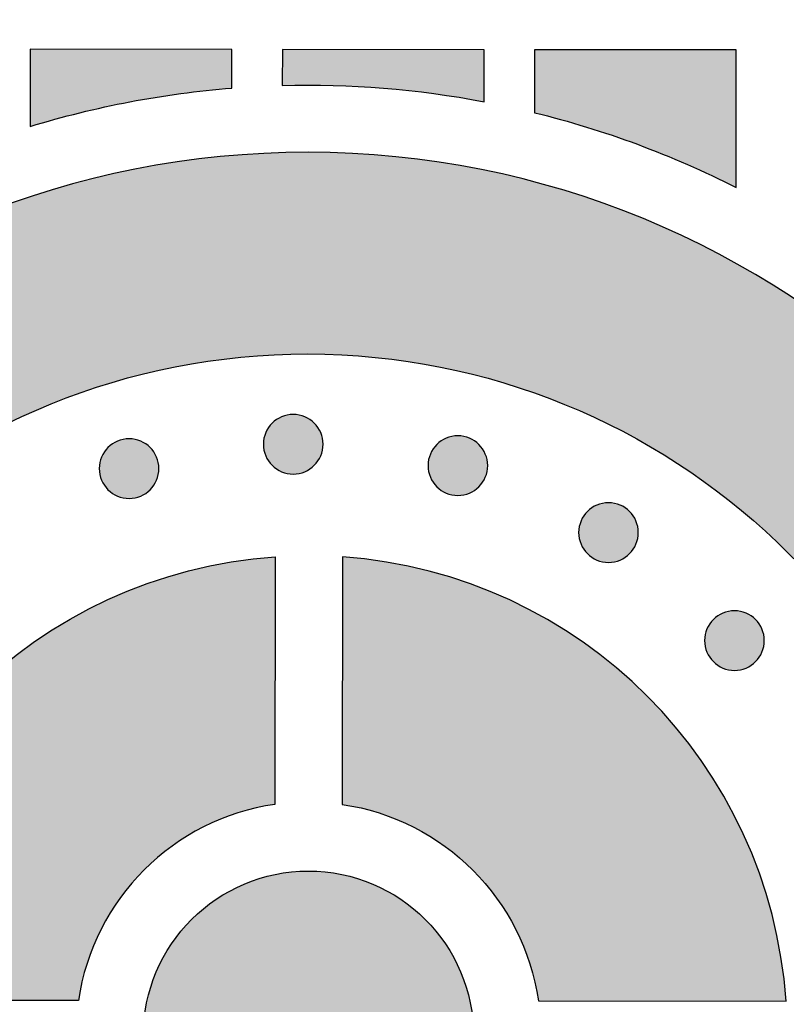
# Model space of a CAD drawing. Header units: millimetres. Extents: x -3873 to -97, y 912 to 4165.
# Tile 242 of 656: x -3028 to -2982, y 1459 to 1518. Entities that reach past the tile are written whole.
import ezdxf

# ---------------------------------------------------------------- set-up
doc = ezdxf.new("R2010")
doc.units = ezdxf.units.MM
doc.layers.add('pattern', color=7, linetype='Continuous', true_color=0x000000)

msp = doc.modelspace()

# ---------------------------------------------------------------- hatches: boundary and pattern name
at = {"layer": 'pattern'}
for points in [[(-3027.142, 1511.546), (-3025.674, 1511.972), (-3024.194, 1512.359), (-3022.703, 1512.706), (-3021.202, 1513.012), (-3019.694, 1513.278), (-3018.18, 1513.502), (-3016.661, 1513.686), (-3015.139, 1513.828), (-3015.137, 1516.127), (-3027.137, 1516.138)], [(-3012.139, 1513.987), (-3010.634, 1514.006), (-3009.126, 1513.986), (-3007.619, 1513.925), (-3006.114, 1513.824), (-3004.612, 1513.682), (-3003.114, 1513.501), (-3001.623, 1513.28), (-3000.14, 1513.019), (-3000.137, 1516.112), (-3012.137, 1516.124)], [(-2985.145, 1507.919), (-2985.137, 1516.098), (-2997.137, 1516.109), (-2997.141, 1512.366), (-2995.592, 1511.961), (-2994.054, 1511.512), (-2992.528, 1511.02), (-2991.017, 1510.483), (-2989.521, 1509.904), (-2988.042, 1509.283), (-2986.583, 1508.621)], [(-3051.083, 1459.563), (-3051.029, 1460.437), (-3050.956, 1461.317), (-3050.863, 1462.203), (-3050.749, 1463.093), (-3050.615, 1463.988), (-3050.459, 1464.886), (-3050.282, 1465.787), (-3050.082, 1466.691), (-3049.861, 1467.595), (-3049.617, 1468.5), (-3049.351, 1469.405), (-3049.062, 1470.31), (-3048.75, 1471.212), (-3048.414, 1472.112), (-3048.056, 1473.008), (-3047.674, 1473.9), (-3047.269, 1474.787), (-3046.84, 1475.668), (-3046.389, 1476.541), (-3045.915, 1477.407), (-3045.417, 1478.265), (-3044.897, 1479.112), (-3044.355, 1479.949), (-3043.791, 1480.775), (-3043.205, 1481.589), (-3042.597, 1482.39), (-3041.969, 1483.176), (-3041.32, 1483.948), (-3040.652, 1484.705), (-3039.964, 1485.445), (-3039.258, 1486.169), (-3038.533, 1486.874), (-3037.791, 1487.562), (-3037.032, 1488.23), (-3036.258, 1488.879), (-3035.468, 1489.508), (-3034.663, 1490.116), (-3033.846, 1490.703), (-3033.015, 1491.269), (-3032.172, 1491.812), (-3031.318, 1492.333), (-3030.455, 1492.832), (-3029.581, 1493.308), (-3028.7, 1493.76), (-3027.81, 1494.19), (-3026.915, 1494.596), (-3026.013, 1494.978), (-3025.107, 1495.338), (-3024.196, 1495.673), (-3023.283, 1495.985), (-3022.367, 1496.274), (-3021.45, 1496.54), (-3020.532, 1496.782), (-3019.614, 1497.002), (-3018.698, 1497.199), (-3017.783, 1497.373), (-3016.871, 1497.526), (-3015.962, 1497.656), (-3015.057, 1497.766), (-3014.156, 1497.854), (-3013.261, 1497.922), (-3012.372, 1497.97), (-3011.489, 1497.997), (-3010.613, 1498.006), (-3009.738, 1497.996), (-3008.855, 1497.966), (-3007.966, 1497.917), (-3007.071, 1497.847), (-3006.17, 1497.757), (-3005.265, 1497.646), (-3004.357, 1497.514), (-3003.445, 1497.359), (-3002.53, 1497.183), (-3001.614, 1496.984), (-3000.697, 1496.763), (-2999.78, 1496.519), (-2998.863, 1496.252), (-2997.948, 1495.961), (-2997.035, 1495.647), (-2996.125, 1495.31), (-2995.219, 1494.949), (-2994.319, 1494.565), (-2993.424, 1494.157), (-2992.535, 1493.726), (-2991.654, 1493.272), (-2990.782, 1492.794), (-2989.919, 1492.294), (-2989.066, 1491.771), (-2988.225, 1491.226), (-2987.395, 1490.659), (-2986.578, 1490.07), (-2985.775, 1489.461), (-2984.987, 1488.83), (-2984.213, 1488.18), (-2983.456, 1487.51), (-2982.715, 1486.821), (-2981.992, 1486.114), (-2981.287, 1485.389), (-2980.6, 1484.648), (-2979.933, 1483.89), (-2979.286, 1483.117), (-2978.659, 1482.329), (-2978.053, 1481.527), (-2977.469, 1480.712), (-2976.906, 1479.885), (-2976.366, 1479.047), (-2975.847, 1478.198), (-2975.352, 1477.34), (-2974.879, 1476.473), (-2974.429, 1475.599), (-2974.002, 1474.717), (-2973.599, 1473.829), (-2973.219, 1472.937), (-2972.862, 1472.04), (-2972.528, 1471.139), (-2972.218, 1470.236), (-2971.93, 1469.332), (-2971.666, 1468.426), (-2971.424, 1467.52), (-2971.204, 1466.615), (-2971.007, 1465.712), (-2970.831, 1464.81), (-2970.677, 1463.912), (-2970.544, 1463.017), (-2970.432, 1462.126), (-2970.341, 1461.24), (-2970.269, 1460.36), (-2970.217, 1459.486), (-2958.206, 1459.474), (-2958.261, 1460.615), (-2958.342, 1461.764), (-2958.448, 1462.921), (-2958.582, 1464.085), (-2958.742, 1465.254), (-2958.931, 1466.429), (-2959.148, 1467.608), (-2959.393, 1468.79), (-2959.668, 1469.974), (-2959.972, 1471.159), (-2960.306, 1472.345), (-2960.67, 1473.53), (-2961.064, 1474.713), (-2961.489, 1475.893), (-2961.945, 1477.068), (-2962.431, 1478.239), (-2962.948, 1479.403), (-2963.495, 1480.559), (-2964.073, 1481.707), (-2964.682, 1482.844), (-2965.321, 1483.971), (-2965.989, 1485.085), (-2966.687, 1486.186), (-2967.415, 1487.272), (-2968.171, 1488.342), (-2968.956, 1489.395), (-2969.768, 1490.431), (-2970.607, 1491.447), (-2971.472, 1492.443), (-2972.364, 1493.418), (-2973.28, 1494.371), (-2974.22, 1495.3), (-2975.183, 1496.206), (-2976.168, 1497.087), (-2977.174, 1497.942), (-2978.201, 1498.771), (-2979.247, 1499.573), (-2980.311, 1500.347), (-2981.392, 1501.093), (-2982.489, 1501.81), (-2983.601, 1502.497), (-2984.726, 1503.155), (-2985.864, 1503.783), (-2987.013, 1504.381), (-2988.172, 1504.948), (-2989.339, 1505.484), (-2990.515, 1505.989), (-2991.697, 1506.464), (-2992.884, 1506.907), (-2994.075, 1507.32), (-2995.27, 1507.701), (-2996.466, 1508.053), (-2997.664, 1508.374), (-2998.861, 1508.664), (-3000.056, 1508.925), (-3001.25, 1509.157), (-3002.44, 1509.36), (-3003.625, 1509.534), (-3004.806, 1509.68), (-3005.981, 1509.798), (-3007.148, 1509.889), (-3008.308, 1509.954), (-3009.46, 1509.993), (-3010.602, 1510.006), (-3011.744, 1509.995), (-3012.896, 1509.958), (-3014.056, 1509.896), (-3015.224, 1509.807), (-3016.398, 1509.691), (-3017.579, 1509.547), (-3018.765, 1509.375), (-3019.956, 1509.175), (-3021.15, 1508.946), (-3022.346, 1508.687), (-3023.543, 1508.398), (-3024.741, 1508.08), (-3025.938, 1507.731), (-3027.133, 1507.351), (-3028.326, 1506.941), (-3029.514, 1506.5), (-3030.697, 1506.027), (-3031.873, 1505.524), (-3033.042, 1504.99), (-3034.202, 1504.426), (-3035.352, 1503.83), (-3036.491, 1503.205), (-3037.617, 1502.549), (-3038.73, 1501.863), (-3039.829, 1501.149), (-3040.911, 1500.405), (-3041.976, 1499.633), (-3043.024, 1498.833), (-3044.052, 1498.006), (-3045.06, 1497.153), (-3046.047, 1496.274), (-3047.012, 1495.37), (-3047.954, 1494.442), (-3048.872, 1493.491), (-3049.765, 1492.518), (-3050.632, 1491.523), (-3051.473, 1490.509), (-3052.287, 1489.475), (-3053.074, 1488.423), (-3053.832, 1487.354), (-3054.562, 1486.269), (-3055.262, 1485.17), (-3055.933, 1484.057), (-3056.574, 1482.932), (-3057.184, 1481.795), (-3057.765, 1480.649), (-3058.314, 1479.494), (-3058.833, 1478.331), (-3059.322, 1477.161), (-3059.779, 1475.986), (-3060.207, 1474.807), (-3060.603, 1473.625), (-3060.969, 1472.441), (-3061.306, 1471.256), (-3061.612, 1470.071), (-3061.889, 1468.887), (-3062.137, 1467.706), (-3062.356, 1466.528), (-3062.547, 1465.353), (-3062.71, 1464.184), (-3062.845, 1463.021), (-3062.954, 1461.864), (-3063.037, 1460.715), (-3063.094, 1459.574)], [(-3012.743, 1493.893), (-3012.715, 1493.92), (-3012.686, 1493.947), (-3012.656, 1493.974), (-3012.625, 1494), (-3012.594, 1494.026), (-3012.561, 1494.051), (-3012.528, 1494.076), (-3012.494, 1494.1), (-3012.459, 1494.123), (-3012.423, 1494.146), (-3012.387, 1494.168), (-3012.349, 1494.189), (-3012.311, 1494.21), (-3012.273, 1494.229), (-3012.233, 1494.248), (-3012.193, 1494.266), (-3012.152, 1494.283), (-3012.111, 1494.299), (-3012.069, 1494.314), (-3012.027, 1494.328), (-3011.984, 1494.341), (-3011.94, 1494.353), (-3011.896, 1494.364), (-3011.852, 1494.374), (-3011.807, 1494.383), (-3011.762, 1494.39), (-3011.717, 1494.397), (-3011.672, 1494.402), (-3011.626, 1494.406), (-3011.58, 1494.409), (-3011.534, 1494.411), (-3011.488, 1494.411), (-3011.442, 1494.411), (-3011.396, 1494.409), (-3011.351, 1494.406), (-3011.305, 1494.402), (-3011.26, 1494.396), (-3011.214, 1494.39), (-3011.169, 1494.382), (-3011.125, 1494.373), (-3011.08, 1494.363), (-3011.037, 1494.352), (-3010.993, 1494.34), (-3010.95, 1494.327), (-3010.908, 1494.313), (-3010.866, 1494.298), (-3010.824, 1494.282), (-3010.784, 1494.265), (-3010.744, 1494.247), (-3010.704, 1494.228), (-3010.666, 1494.208), (-3010.628, 1494.188), (-3010.59, 1494.166), (-3010.554, 1494.144), (-3010.518, 1494.121), (-3010.483, 1494.098), (-3010.449, 1494.074), (-3010.416, 1494.049), (-3010.383, 1494.024), (-3010.352, 1493.998), (-3010.321, 1493.972), (-3010.291, 1493.945), (-3010.262, 1493.918), (-3010.234, 1493.89), (-3010.207, 1493.862), (-3010.18, 1493.833), (-3010.153, 1493.803), (-3010.127, 1493.773), (-3010.101, 1493.741), (-3010.076, 1493.708), (-3010.051, 1493.675), (-3010.027, 1493.641), (-3010.004, 1493.606), (-3009.981, 1493.57), (-3009.959, 1493.534), (-3009.938, 1493.497), (-3009.917, 1493.458), (-3009.898, 1493.42), (-3009.879, 1493.38), (-3009.861, 1493.34), (-3009.844, 1493.299), (-3009.828, 1493.258), (-3009.813, 1493.216), (-3009.799, 1493.174), (-3009.786, 1493.131), (-3009.774, 1493.087), (-3009.763, 1493.043), (-3009.753, 1492.999), (-3009.744, 1492.954), (-3009.737, 1492.909), (-3009.73, 1492.864), (-3009.725, 1492.819), (-3009.721, 1492.773), (-3009.718, 1492.727), (-3009.716, 1492.681), (-3009.716, 1492.635), (-3009.716, 1492.589), (-3009.718, 1492.544), (-3009.721, 1492.498), (-3009.725, 1492.452), (-3009.731, 1492.407), (-3009.737, 1492.361), (-3009.745, 1492.316), (-3009.754, 1492.272), (-3009.764, 1492.227), (-3009.775, 1492.184), (-3009.787, 1492.14), (-3009.8, 1492.097), (-3009.814, 1492.055), (-3009.829, 1492.013), (-3009.845, 1491.971), (-3009.862, 1491.931), (-3009.88, 1491.891), (-3009.899, 1491.851), (-3009.919, 1491.813), (-3009.939, 1491.775), (-3009.961, 1491.737), (-3009.983, 1491.701), (-3010.006, 1491.665), (-3010.029, 1491.63), (-3010.053, 1491.596), (-3010.078, 1491.563), (-3010.103, 1491.53), (-3010.129, 1491.499), (-3010.155, 1491.468), (-3010.182, 1491.438), (-3010.209, 1491.409), (-3010.237, 1491.381), (-3010.265, 1491.354), (-3010.294, 1491.327), (-3010.324, 1491.3), (-3010.354, 1491.274), (-3010.386, 1491.248), (-3010.419, 1491.223), (-3010.452, 1491.198), (-3010.486, 1491.174), (-3010.521, 1491.151), (-3010.557, 1491.128), (-3010.593, 1491.106), (-3010.63, 1491.085), (-3010.669, 1491.064), (-3010.707, 1491.045), (-3010.747, 1491.026), (-3010.787, 1491.008), (-3010.828, 1490.991), (-3010.869, 1490.975), (-3010.911, 1490.96), (-3010.953, 1490.946), (-3010.996, 1490.933), (-3011.04, 1490.921), (-3011.084, 1490.91), (-3011.128, 1490.9), (-3011.173, 1490.891), (-3011.218, 1490.884), (-3011.263, 1490.877), (-3011.308, 1490.872), (-3011.354, 1490.868), (-3011.4, 1490.865), (-3011.446, 1490.863), (-3011.492, 1490.863), (-3011.538, 1490.863), (-3011.583, 1490.865), (-3011.629, 1490.868), (-3011.675, 1490.872), (-3011.72, 1490.878), (-3011.766, 1490.884), (-3011.811, 1490.892), (-3011.855, 1490.901), (-3011.899, 1490.911), (-3011.943, 1490.922), (-3011.987, 1490.934), (-3012.03, 1490.947), (-3012.072, 1490.961), (-3012.114, 1490.976), (-3012.156, 1490.992), (-3012.196, 1491.009), (-3012.236, 1491.027), (-3012.276, 1491.046), (-3012.314, 1491.066), (-3012.352, 1491.086), (-3012.39, 1491.108), (-3012.426, 1491.13), (-3012.462, 1491.153), (-3012.497, 1491.176), (-3012.531, 1491.2), (-3012.564, 1491.225), (-3012.597, 1491.25), (-3012.628, 1491.276), (-3012.659, 1491.302), (-3012.689, 1491.329), (-3012.718, 1491.356), (-3012.746, 1491.384), (-3012.773, 1491.412), (-3012.8, 1491.441), (-3012.827, 1491.471), (-3012.853, 1491.501), (-3012.879, 1491.533), (-3012.904, 1491.566), (-3012.929, 1491.599), (-3012.953, 1491.633), (-3012.976, 1491.668), (-3012.999, 1491.704), (-3013.021, 1491.74), (-3013.042, 1491.778), (-3013.063, 1491.816), (-3013.082, 1491.854), (-3013.101, 1491.894), (-3013.119, 1491.934), (-3013.136, 1491.975), (-3013.152, 1492.016), (-3013.167, 1492.058), (-3013.181, 1492.1), (-3013.194, 1492.143), (-3013.206, 1492.187), (-3013.217, 1492.231), (-3013.227, 1492.275), (-3013.236, 1492.32), (-3013.243, 1492.365), (-3013.25, 1492.41), (-3013.255, 1492.455), (-3013.259, 1492.501), (-3013.262, 1492.547), (-3013.264, 1492.593), (-3013.264, 1492.639), (-3013.264, 1492.685), (-3013.262, 1492.731), (-3013.259, 1492.776), (-3013.255, 1492.822), (-3013.249, 1492.867), (-3013.243, 1492.913), (-3013.235, 1492.958), (-3013.226, 1493.002), (-3013.216, 1493.047), (-3013.205, 1493.09), (-3013.193, 1493.134), (-3013.18, 1493.177), (-3013.166, 1493.219), (-3013.151, 1493.261), (-3013.135, 1493.303), (-3013.118, 1493.343), (-3013.1, 1493.383), (-3013.081, 1493.423), (-3013.061, 1493.461), (-3013.041, 1493.499), (-3013.019, 1493.537), (-3012.997, 1493.573), (-3012.974, 1493.609), (-3012.951, 1493.644), (-3012.927, 1493.678), (-3012.902, 1493.711), (-3012.877, 1493.744), (-3012.851, 1493.775), (-3012.825, 1493.806), (-3012.798, 1493.836), (-3012.771, 1493.865)], [(-3022.507, 1492.441), (-3022.479, 1492.469), (-3022.45, 1492.496), (-3022.42, 1492.523), (-3022.389, 1492.549), (-3022.357, 1492.574), (-3022.325, 1492.6), (-3022.292, 1492.624), (-3022.257, 1492.648), (-3022.222, 1492.672), (-3022.187, 1492.694), (-3022.15, 1492.716), (-3022.113, 1492.738), (-3022.075, 1492.758), (-3022.036, 1492.778), (-3021.997, 1492.797), (-3021.957, 1492.814), (-3021.916, 1492.831), (-3021.874, 1492.847), (-3021.833, 1492.863), (-3021.79, 1492.877), (-3021.747, 1492.89), (-3021.704, 1492.902), (-3021.66, 1492.913), (-3021.615, 1492.922), (-3021.571, 1492.931), (-3021.526, 1492.939), (-3021.48, 1492.945), (-3021.435, 1492.95), (-3021.389, 1492.954), (-3021.344, 1492.957), (-3021.298, 1492.959), (-3021.252, 1492.96), (-3021.206, 1492.959), (-3021.16, 1492.957), (-3021.114, 1492.954), (-3021.068, 1492.95), (-3021.023, 1492.945), (-3020.978, 1492.938), (-3020.933, 1492.93), (-3020.888, 1492.922), (-3020.844, 1492.912), (-3020.8, 1492.901), (-3020.757, 1492.889), (-3020.714, 1492.876), (-3020.671, 1492.861), (-3020.629, 1492.846), (-3020.588, 1492.83), (-3020.547, 1492.813), (-3020.507, 1492.795), (-3020.468, 1492.776), (-3020.429, 1492.757), (-3020.391, 1492.736), (-3020.354, 1492.715), (-3020.317, 1492.693), (-3020.282, 1492.67), (-3020.247, 1492.646), (-3020.213, 1492.622), (-3020.179, 1492.598), (-3020.147, 1492.572), (-3020.115, 1492.547), (-3020.085, 1492.52), (-3020.055, 1492.494), (-3020.026, 1492.466), (-3019.998, 1492.439), (-3019.97, 1492.411), (-3019.943, 1492.382), (-3019.916, 1492.352), (-3019.89, 1492.321), (-3019.864, 1492.289), (-3019.839, 1492.257), (-3019.815, 1492.224), (-3019.79, 1492.189), (-3019.767, 1492.154), (-3019.744, 1492.119), (-3019.722, 1492.082), (-3019.701, 1492.045), (-3019.681, 1492.007), (-3019.661, 1491.968), (-3019.642, 1491.929), (-3019.624, 1491.889), (-3019.607, 1491.848), (-3019.591, 1491.806), (-3019.576, 1491.764), (-3019.562, 1491.722), (-3019.549, 1491.679), (-3019.537, 1491.636), (-3019.526, 1491.592), (-3019.516, 1491.547), (-3019.508, 1491.503), (-3019.5, 1491.458), (-3019.494, 1491.412), (-3019.488, 1491.367), (-3019.484, 1491.321), (-3019.481, 1491.276), (-3019.48, 1491.23), (-3019.479, 1491.184), (-3019.48, 1491.138), (-3019.482, 1491.092), (-3019.485, 1491.046), (-3019.489, 1491), (-3019.494, 1490.955), (-3019.501, 1490.91), (-3019.508, 1490.865), (-3019.517, 1490.82), (-3019.527, 1490.776), (-3019.538, 1490.732), (-3019.55, 1490.689), (-3019.563, 1490.646), (-3019.577, 1490.603), (-3019.593, 1490.561), (-3019.609, 1490.52), (-3019.626, 1490.479), (-3019.644, 1490.439), (-3019.663, 1490.4), (-3019.682, 1490.361), (-3019.703, 1490.323), (-3019.724, 1490.286), (-3019.746, 1490.249), (-3019.769, 1490.214), (-3019.792, 1490.179), (-3019.816, 1490.145), (-3019.841, 1490.111), (-3019.866, 1490.079), (-3019.892, 1490.047), (-3019.919, 1490.017), (-3019.945, 1489.987), (-3019.972, 1489.958), (-3020, 1489.93), (-3020.028, 1489.902), (-3020.057, 1489.875), (-3020.087, 1489.848), (-3020.118, 1489.822), (-3020.15, 1489.796), (-3020.182, 1489.771), (-3020.215, 1489.746), (-3020.249, 1489.722), (-3020.284, 1489.699), (-3020.32, 1489.676), (-3020.357, 1489.654), (-3020.394, 1489.633), (-3020.432, 1489.613), (-3020.471, 1489.593), (-3020.51, 1489.574), (-3020.55, 1489.556), (-3020.591, 1489.539), (-3020.632, 1489.523), (-3020.674, 1489.508), (-3020.717, 1489.494), (-3020.76, 1489.481), (-3020.803, 1489.469), (-3020.847, 1489.458), (-3020.892, 1489.448), (-3020.936, 1489.44), (-3020.981, 1489.432), (-3021.026, 1489.426), (-3021.072, 1489.42), (-3021.118, 1489.416), (-3021.163, 1489.413), (-3021.209, 1489.412), (-3021.255, 1489.411), (-3021.301, 1489.412), (-3021.347, 1489.414), (-3021.393, 1489.417), (-3021.438, 1489.421), (-3021.484, 1489.426), (-3021.529, 1489.433), (-3021.574, 1489.44), (-3021.619, 1489.449), (-3021.663, 1489.459), (-3021.707, 1489.47), (-3021.75, 1489.482), (-3021.793, 1489.495), (-3021.836, 1489.509), (-3021.878, 1489.525), (-3021.919, 1489.541), (-3021.96, 1489.558), (-3022, 1489.576), (-3022.039, 1489.595), (-3022.078, 1489.614), (-3022.116, 1489.635), (-3022.153, 1489.656), (-3022.19, 1489.678), (-3022.225, 1489.701), (-3022.26, 1489.724), (-3022.294, 1489.748), (-3022.328, 1489.773), (-3022.36, 1489.798), (-3022.392, 1489.824), (-3022.422, 1489.85), (-3022.452, 1489.877), (-3022.481, 1489.904), (-3022.509, 1489.932), (-3022.537, 1489.96), (-3022.564, 1489.989), (-3022.591, 1490.019), (-3022.617, 1490.05), (-3022.643, 1490.082), (-3022.668, 1490.114), (-3022.692, 1490.147), (-3022.716, 1490.181), (-3022.74, 1490.216), (-3022.762, 1490.252), (-3022.784, 1490.289), (-3022.806, 1490.326), (-3022.826, 1490.364), (-3022.846, 1490.403), (-3022.865, 1490.442), (-3022.882, 1490.482), (-3022.899, 1490.523), (-3022.915, 1490.564), (-3022.931, 1490.606), (-3022.945, 1490.649), (-3022.958, 1490.692), (-3022.97, 1490.735), (-3022.981, 1490.779), (-3022.99, 1490.823), (-3022.999, 1490.868), (-3023.007, 1490.913), (-3023.013, 1490.958), (-3023.018, 1491.004), (-3023.023, 1491.049), (-3023.025, 1491.095), (-3023.027, 1491.141), (-3023.028, 1491.187), (-3023.027, 1491.233), (-3023.025, 1491.279), (-3023.022, 1491.325), (-3023.018, 1491.37), (-3023.013, 1491.416), (-3023.006, 1491.461), (-3022.999, 1491.506), (-3022.99, 1491.551), (-3022.98, 1491.595), (-3022.969, 1491.639), (-3022.957, 1491.682), (-3022.944, 1491.725), (-3022.929, 1491.768), (-3022.914, 1491.81), (-3022.898, 1491.851), (-3022.881, 1491.892), (-3022.863, 1491.932), (-3022.844, 1491.971), (-3022.825, 1492.01), (-3022.804, 1492.048), (-3022.783, 1492.085), (-3022.761, 1492.122), (-3022.738, 1492.157), (-3022.714, 1492.192), (-3022.69, 1492.226), (-3022.666, 1492.26), (-3022.64, 1492.292), (-3022.615, 1492.324), (-3022.588, 1492.354), (-3022.562, 1492.384), (-3022.534, 1492.413)], [(-3002.95, 1492.616), (-3002.922, 1492.644), (-3002.893, 1492.671), (-3002.863, 1492.698), (-3002.832, 1492.724), (-3002.801, 1492.75), (-3002.768, 1492.775), (-3002.735, 1492.8), (-3002.701, 1492.824), (-3002.666, 1492.847), (-3002.63, 1492.87), (-3002.593, 1492.892), (-3002.556, 1492.913), (-3002.518, 1492.933), (-3002.479, 1492.953), (-3002.44, 1492.972), (-3002.4, 1492.99), (-3002.359, 1493.007), (-3002.318, 1493.023), (-3002.276, 1493.038), (-3002.233, 1493.052), (-3002.19, 1493.065), (-3002.147, 1493.077), (-3002.103, 1493.088), (-3002.059, 1493.098), (-3002.014, 1493.106), (-3001.969, 1493.114), (-3001.924, 1493.12), (-3001.878, 1493.126), (-3001.833, 1493.13), (-3001.787, 1493.133), (-3001.741, 1493.134), (-3001.695, 1493.135), (-3001.649, 1493.134), (-3001.603, 1493.132), (-3001.557, 1493.129), (-3001.512, 1493.125), (-3001.466, 1493.12), (-3001.421, 1493.113), (-3001.376, 1493.106), (-3001.331, 1493.097), (-3001.287, 1493.087), (-3001.243, 1493.076), (-3001.2, 1493.064), (-3001.157, 1493.051), (-3001.114, 1493.037), (-3001.072, 1493.022), (-3001.031, 1493.005), (-3000.99, 1492.988), (-3000.95, 1492.97), (-3000.911, 1492.951), (-3000.872, 1492.932), (-3000.834, 1492.911), (-3000.797, 1492.89), (-3000.76, 1492.868), (-3000.725, 1492.845), (-3000.69, 1492.822), (-3000.656, 1492.798), (-3000.623, 1492.773), (-3000.59, 1492.748), (-3000.559, 1492.722), (-3000.528, 1492.696), (-3000.498, 1492.669), (-3000.469, 1492.642), (-3000.441, 1492.614), (-3000.413, 1492.586), (-3000.386, 1492.557), (-3000.36, 1492.527), (-3000.333, 1492.496), (-3000.308, 1492.465), (-3000.282, 1492.432), (-3000.258, 1492.399), (-3000.234, 1492.365), (-3000.21, 1492.33), (-3000.188, 1492.294), (-3000.166, 1492.257), (-3000.144, 1492.22), (-3000.124, 1492.182), (-3000.104, 1492.143), (-3000.086, 1492.104), (-3000.068, 1492.064), (-3000.051, 1492.023), (-3000.035, 1491.982), (-3000.02, 1491.94), (-3000.005, 1491.897), (-2999.992, 1491.854), (-2999.98, 1491.811), (-2999.969, 1491.767), (-2999.96, 1491.723), (-2999.951, 1491.678), (-2999.943, 1491.633), (-2999.937, 1491.588), (-2999.932, 1491.542), (-2999.928, 1491.497), (-2999.925, 1491.451), (-2999.923, 1491.405), (-2999.922, 1491.359), (-2999.923, 1491.313), (-2999.925, 1491.267), (-2999.928, 1491.221), (-2999.932, 1491.176), (-2999.937, 1491.13), (-2999.944, 1491.085), (-2999.952, 1491.04), (-2999.96, 1490.995), (-2999.97, 1490.951), (-2999.981, 1490.907), (-2999.993, 1490.864), (-3000.006, 1490.821), (-3000.021, 1490.778), (-3000.036, 1490.736), (-3000.052, 1490.695), (-3000.069, 1490.654), (-3000.087, 1490.614), (-3000.106, 1490.575), (-3000.126, 1490.536), (-3000.146, 1490.498), (-3000.167, 1490.461), (-3000.189, 1490.424), (-3000.212, 1490.389), (-3000.236, 1490.354), (-3000.26, 1490.32), (-3000.284, 1490.287), (-3000.31, 1490.254), (-3000.335, 1490.223), (-3000.362, 1490.192), (-3000.389, 1490.162), (-3000.416, 1490.133), (-3000.443, 1490.105), (-3000.471, 1490.077), (-3000.5, 1490.05), (-3000.53, 1490.024), (-3000.561, 1489.997), (-3000.593, 1489.972), (-3000.625, 1489.946), (-3000.659, 1489.922), (-3000.693, 1489.898), (-3000.728, 1489.874), (-3000.763, 1489.852), (-3000.8, 1489.83), (-3000.837, 1489.808), (-3000.875, 1489.788), (-3000.914, 1489.768), (-3000.953, 1489.75), (-3000.994, 1489.732), (-3001.034, 1489.715), (-3001.076, 1489.699), (-3001.118, 1489.684), (-3001.16, 1489.669), (-3001.203, 1489.656), (-3001.247, 1489.644), (-3001.29, 1489.633), (-3001.335, 1489.624), (-3001.379, 1489.615), (-3001.424, 1489.607), (-3001.47, 1489.601), (-3001.515, 1489.596), (-3001.561, 1489.592), (-3001.607, 1489.589), (-3001.652, 1489.587), (-3001.698, 1489.586), (-3001.744, 1489.587), (-3001.79, 1489.589), (-3001.836, 1489.592), (-3001.882, 1489.596), (-3001.927, 1489.601), (-3001.972, 1489.608), (-3002.017, 1489.616), (-3002.062, 1489.624), (-3002.106, 1489.634), (-3002.15, 1489.645), (-3002.194, 1489.657), (-3002.236, 1489.67), (-3002.279, 1489.685), (-3002.321, 1489.7), (-3002.362, 1489.716), (-3002.403, 1489.733), (-3002.443, 1489.751), (-3002.482, 1489.77), (-3002.521, 1489.79), (-3002.559, 1489.81), (-3002.596, 1489.831), (-3002.633, 1489.853), (-3002.669, 1489.876), (-3002.703, 1489.9), (-3002.738, 1489.924), (-3002.771, 1489.948), (-3002.803, 1489.974), (-3002.835, 1489.999), (-3002.865, 1490.026), (-3002.895, 1490.052), (-3002.924, 1490.08), (-3002.952, 1490.107), (-3002.98, 1490.135), (-3003.007, 1490.164), (-3003.034, 1490.194), (-3003.06, 1490.225), (-3003.086, 1490.257), (-3003.111, 1490.289), (-3003.136, 1490.323), (-3003.16, 1490.357), (-3003.183, 1490.392), (-3003.206, 1490.427), (-3003.228, 1490.464), (-3003.249, 1490.501), (-3003.269, 1490.539), (-3003.289, 1490.578), (-3003.308, 1490.617), (-3003.326, 1490.657), (-3003.343, 1490.698), (-3003.359, 1490.74), (-3003.374, 1490.782), (-3003.388, 1490.824), (-3003.401, 1490.867), (-3003.413, 1490.911), (-3003.424, 1490.954), (-3003.434, 1490.999), (-3003.442, 1491.043), (-3003.45, 1491.088), (-3003.456, 1491.134), (-3003.462, 1491.179), (-3003.466, 1491.225), (-3003.469, 1491.271), (-3003.47, 1491.316), (-3003.471, 1491.362), (-3003.47, 1491.408), (-3003.469, 1491.454), (-3003.465, 1491.5), (-3003.461, 1491.546), (-3003.456, 1491.591), (-3003.449, 1491.636), (-3003.442, 1491.681), (-3003.433, 1491.726), (-3003.423, 1491.77), (-3003.412, 1491.814), (-3003.4, 1491.858), (-3003.387, 1491.9), (-3003.373, 1491.943), (-3003.358, 1491.985), (-3003.341, 1492.026), (-3003.324, 1492.067), (-3003.306, 1492.107), (-3003.287, 1492.146), (-3003.268, 1492.185), (-3003.247, 1492.223), (-3003.226, 1492.26), (-3003.204, 1492.297), (-3003.181, 1492.333), (-3003.158, 1492.367), (-3003.134, 1492.402), (-3003.109, 1492.435), (-3003.084, 1492.467), (-3003.058, 1492.499), (-3003.032, 1492.529), (-3003.005, 1492.559), (-3002.978, 1492.588)], [(-2993.99, 1488.637), (-2993.962, 1488.665), (-2993.933, 1488.692), (-2993.903, 1488.718), (-2993.872, 1488.745), (-2993.841, 1488.77), (-2993.808, 1488.796), (-2993.775, 1488.82), (-2993.741, 1488.844), (-2993.706, 1488.868), (-2993.67, 1488.89), (-2993.633, 1488.912), (-2993.596, 1488.933), (-2993.558, 1488.954), (-2993.519, 1488.974), (-2993.48, 1488.992), (-2993.44, 1489.01), (-2993.399, 1489.027), (-2993.358, 1489.043), (-2993.316, 1489.058), (-2993.273, 1489.072), (-2993.23, 1489.086), (-2993.187, 1489.098), (-2993.143, 1489.108), (-2993.099, 1489.118), (-2993.054, 1489.127), (-2993.009, 1489.135), (-2992.964, 1489.141), (-2992.918, 1489.146), (-2992.873, 1489.15), (-2992.827, 1489.153), (-2992.781, 1489.155), (-2992.735, 1489.156), (-2992.689, 1489.155), (-2992.643, 1489.153), (-2992.597, 1489.15), (-2992.552, 1489.146), (-2992.506, 1489.141), (-2992.461, 1489.134), (-2992.416, 1489.126), (-2992.371, 1489.118), (-2992.327, 1489.108), (-2992.283, 1489.097), (-2992.24, 1489.085), (-2992.197, 1489.071), (-2992.154, 1489.057), (-2992.112, 1489.042), (-2992.071, 1489.026), (-2992.03, 1489.009), (-2991.99, 1488.991), (-2991.951, 1488.972), (-2991.912, 1488.952), (-2991.874, 1488.932), (-2991.837, 1488.911), (-2991.8, 1488.888), (-2991.765, 1488.866), (-2991.73, 1488.842), (-2991.696, 1488.818), (-2991.663, 1488.793), (-2991.63, 1488.768), (-2991.599, 1488.742), (-2991.568, 1488.716), (-2991.538, 1488.689), (-2991.509, 1488.662), (-2991.481, 1488.635), (-2991.453, 1488.606), (-2991.426, 1488.577), (-2991.4, 1488.548), (-2991.373, 1488.517), (-2991.348, 1488.485), (-2991.322, 1488.453), (-2991.298, 1488.419), (-2991.274, 1488.385), (-2991.25, 1488.35), (-2991.228, 1488.315), (-2991.206, 1488.278), (-2991.184, 1488.241), (-2991.164, 1488.203), (-2991.144, 1488.164), (-2991.126, 1488.125), (-2991.108, 1488.084), (-2991.091, 1488.044), (-2991.075, 1488.002), (-2991.06, 1487.96), (-2991.045, 1487.918), (-2991.032, 1487.875), (-2991.02, 1487.831), (-2991.009, 1487.787), (-2991, 1487.743), (-2990.991, 1487.699), (-2990.983, 1487.654), (-2990.977, 1487.608), (-2990.972, 1487.563), (-2990.968, 1487.517), (-2990.965, 1487.471), (-2990.963, 1487.425), (-2990.962, 1487.38), (-2990.963, 1487.334), (-2990.965, 1487.288), (-2990.968, 1487.242), (-2990.972, 1487.196), (-2990.977, 1487.151), (-2990.984, 1487.106), (-2990.992, 1487.061), (-2991, 1487.016), (-2991.01, 1486.972), (-2991.021, 1486.928), (-2991.033, 1486.884), (-2991.046, 1486.841), (-2991.061, 1486.799), (-2991.076, 1486.757), (-2991.092, 1486.716), (-2991.109, 1486.675), (-2991.127, 1486.635), (-2991.146, 1486.596), (-2991.166, 1486.557), (-2991.186, 1486.519), (-2991.207, 1486.482), (-2991.229, 1486.445), (-2991.252, 1486.409), (-2991.276, 1486.374), (-2991.3, 1486.34), (-2991.324, 1486.307), (-2991.35, 1486.275), (-2991.375, 1486.243), (-2991.402, 1486.212), (-2991.429, 1486.183), (-2991.456, 1486.154), (-2991.483, 1486.125), (-2991.511, 1486.098), (-2991.54, 1486.071), (-2991.57, 1486.044), (-2991.601, 1486.018), (-2991.633, 1485.992), (-2991.665, 1485.967), (-2991.699, 1485.942), (-2991.733, 1485.918), (-2991.768, 1485.895), (-2991.803, 1485.872), (-2991.84, 1485.85), (-2991.877, 1485.829), (-2991.915, 1485.809), (-2991.954, 1485.789), (-2991.993, 1485.77), (-2992.034, 1485.752), (-2992.074, 1485.735), (-2992.116, 1485.719), (-2992.158, 1485.704), (-2992.2, 1485.69), (-2992.243, 1485.677), (-2992.287, 1485.665), (-2992.33, 1485.654), (-2992.375, 1485.644), (-2992.419, 1485.636), (-2992.464, 1485.628), (-2992.51, 1485.622), (-2992.555, 1485.616), (-2992.601, 1485.612), (-2992.647, 1485.609), (-2992.692, 1485.608), (-2992.738, 1485.607), (-2992.784, 1485.608), (-2992.83, 1485.609), (-2992.876, 1485.612), (-2992.922, 1485.617), (-2992.967, 1485.622), (-2993.012, 1485.628), (-2993.057, 1485.636), (-2993.102, 1485.645), (-2993.146, 1485.655), (-2993.19, 1485.666), (-2993.234, 1485.678), (-2993.276, 1485.691), (-2993.319, 1485.705), (-2993.361, 1485.72), (-2993.402, 1485.737), (-2993.443, 1485.754), (-2993.483, 1485.772), (-2993.522, 1485.79), (-2993.561, 1485.81), (-2993.599, 1485.831), (-2993.636, 1485.852), (-2993.673, 1485.874), (-2993.709, 1485.897), (-2993.743, 1485.92), (-2993.778, 1485.944), (-2993.811, 1485.969), (-2993.843, 1485.994), (-2993.875, 1486.02), (-2993.905, 1486.046), (-2993.935, 1486.073), (-2993.964, 1486.1), (-2993.992, 1486.128), (-2994.02, 1486.156), (-2994.047, 1486.185), (-2994.074, 1486.215), (-2994.1, 1486.246), (-2994.126, 1486.277), (-2994.151, 1486.31), (-2994.176, 1486.343), (-2994.2, 1486.377), (-2994.223, 1486.412), (-2994.246, 1486.448), (-2994.268, 1486.484), (-2994.289, 1486.522), (-2994.309, 1486.56), (-2994.329, 1486.599), (-2994.348, 1486.638), (-2994.366, 1486.678), (-2994.383, 1486.719), (-2994.399, 1486.76), (-2994.414, 1486.802), (-2994.428, 1486.845), (-2994.441, 1486.888), (-2994.453, 1486.931), (-2994.464, 1486.975), (-2994.474, 1487.019), (-2994.482, 1487.064), (-2994.49, 1487.109), (-2994.496, 1487.154), (-2994.502, 1487.2), (-2994.506, 1487.245), (-2994.509, 1487.291), (-2994.51, 1487.337), (-2994.511, 1487.383), (-2994.51, 1487.429), (-2994.509, 1487.475), (-2994.505, 1487.521), (-2994.501, 1487.566), (-2994.496, 1487.612), (-2994.489, 1487.657), (-2994.482, 1487.702), (-2994.473, 1487.746), (-2994.463, 1487.791), (-2994.452, 1487.835), (-2994.44, 1487.878), (-2994.427, 1487.921), (-2994.413, 1487.964), (-2994.398, 1488.005), (-2994.381, 1488.047), (-2994.364, 1488.088), (-2994.346, 1488.128), (-2994.327, 1488.167), (-2994.308, 1488.206), (-2994.287, 1488.244), (-2994.266, 1488.281), (-2994.244, 1488.317), (-2994.221, 1488.353), (-2994.198, 1488.388), (-2994.174, 1488.422), (-2994.149, 1488.455), (-2994.124, 1488.488), (-2994.098, 1488.519), (-2994.072, 1488.55), (-2994.045, 1488.58), (-2994.018, 1488.609)], [(-3012.574, 1471.206), (-3012.83, 1471.167), (-3013.087, 1471.122), (-3013.344, 1471.072), (-3013.602, 1471.017), (-3013.86, 1470.957), (-3014.118, 1470.891), (-3014.376, 1470.821), (-3014.634, 1470.744), (-3014.892, 1470.663), (-3015.149, 1470.576), (-3015.406, 1470.483), (-3015.662, 1470.385), (-3015.917, 1470.281), (-3016.171, 1470.172), (-3016.423, 1470.058), (-3016.675, 1469.938), (-3016.924, 1469.812), (-3017.172, 1469.681), (-3017.417, 1469.545), (-3017.661, 1469.403), (-3017.902, 1469.256), (-3018.141, 1469.104), (-3018.377, 1468.947), (-3018.61, 1468.784), (-3018.84, 1468.616), (-3019.067, 1468.444), (-3019.291, 1468.266), (-3019.511, 1468.084), (-3019.728, 1467.897), (-3019.94, 1467.706), (-3020.149, 1467.51), (-3020.354, 1467.31), (-3020.555, 1467.105), (-3020.751, 1466.897), (-3020.943, 1466.684), (-3021.13, 1466.468), (-3021.313, 1466.248), (-3021.491, 1466.025), (-3021.664, 1465.798), (-3021.832, 1465.568), (-3021.995, 1465.335), (-3022.153, 1465.1), (-3022.306, 1464.861), (-3022.453, 1464.62), (-3022.595, 1464.377), (-3022.732, 1464.132), (-3022.863, 1463.884), (-3022.989, 1463.635), (-3023.11, 1463.384), (-3023.225, 1463.132), (-3023.334, 1462.878), (-3023.438, 1462.623), (-3023.537, 1462.368), (-3023.63, 1462.111), (-3023.718, 1461.854), (-3023.8, 1461.596), (-3023.877, 1461.338), (-3023.948, 1461.08), (-3024.014, 1460.822), (-3024.075, 1460.564), (-3024.13, 1460.307), (-3024.18, 1460.049), (-3024.226, 1459.793), (-3024.266, 1459.537), (-3038.997, 1459.551), (-3038.949, 1460.135), (-3038.889, 1460.722), (-3038.816, 1461.312), (-3038.73, 1461.905), (-3038.631, 1462.5), (-3038.519, 1463.096), (-3038.393, 1463.694), (-3038.253, 1464.293), (-3038.1, 1464.892), (-3037.932, 1465.491), (-3037.751, 1466.09), (-3037.555, 1466.687), (-3037.345, 1467.284), (-3037.121, 1467.878), (-3036.882, 1468.47), (-3036.629, 1469.06), (-3036.361, 1469.645), (-3036.079, 1470.227), (-3035.783, 1470.805), (-3035.473, 1471.377), (-3035.149, 1471.944), (-3034.811, 1472.506), (-3034.459, 1473.06), (-3034.093, 1473.608), (-3033.714, 1474.149), (-3033.322, 1474.681), (-3032.917, 1475.205), (-3032.499, 1475.72), (-3032.069, 1476.226), (-3031.627, 1476.722), (-3031.173, 1477.208), (-3030.708, 1477.683), (-3030.232, 1478.147), (-3029.745, 1478.6), (-3029.248, 1479.041), (-3028.741, 1479.471), (-3028.225, 1479.887), (-3027.701, 1480.291), (-3027.168, 1480.683), (-3026.626, 1481.061), (-3026.078, 1481.425), (-3025.523, 1481.776), (-3024.961, 1482.113), (-3024.393, 1482.436), (-3023.82, 1482.746), (-3023.242, 1483.04), (-3022.659, 1483.321), (-3022.073, 1483.587), (-3021.483, 1483.839), (-3020.891, 1484.077), (-3020.296, 1484.3), (-3019.699, 1484.509), (-3019.101, 1484.704), (-3018.502, 1484.884), (-3017.902, 1485.051), (-3017.303, 1485.203), (-3016.704, 1485.342), (-3016.106, 1485.466), (-3015.509, 1485.578), (-3014.914, 1485.675), (-3014.322, 1485.76), (-3013.731, 1485.832), (-3013.144, 1485.891), (-3012.56, 1485.938)], [(-2996.905, 1459.511), (-2982.174, 1459.497), (-2982.22, 1460.081), (-2982.279, 1460.668), (-2982.351, 1461.258), (-2982.436, 1461.851), (-2982.534, 1462.446), (-2982.645, 1463.043), (-2982.77, 1463.641), (-2982.908, 1464.24), (-2983.061, 1464.839), (-2983.227, 1465.439), (-2983.407, 1466.038), (-2983.602, 1466.636), (-2983.811, 1467.233), (-2984.034, 1467.828), (-2984.272, 1468.42), (-2984.524, 1469.01), (-2984.79, 1469.596), (-2985.071, 1470.179), (-2985.366, 1470.757), (-2985.675, 1471.33), (-2985.998, 1471.898), (-2986.335, 1472.459), (-2986.686, 1473.015), (-2987.051, 1473.563), (-2987.429, 1474.104), (-2987.82, 1474.638), (-2988.224, 1475.162), (-2988.641, 1475.678), (-2989.07, 1476.185), (-2989.511, 1476.682), (-2989.964, 1477.169), (-2990.428, 1477.645), (-2990.904, 1478.11), (-2991.389, 1478.564), (-2991.885, 1479.006), (-2992.391, 1479.436), (-2992.906, 1479.854), (-2993.43, 1480.259), (-2993.963, 1480.651), (-2994.503, 1481.03), (-2995.051, 1481.396), (-2995.606, 1481.748), (-2996.167, 1482.086), (-2996.734, 1482.41), (-2997.307, 1482.72), (-2997.884, 1483.016), (-2998.466, 1483.298), (-2999.052, 1483.566), (-2999.641, 1483.819), (-3000.233, 1484.057), (-3000.828, 1484.282), (-3001.424, 1484.492), (-3002.022, 1484.688), (-3002.62, 1484.869), (-3003.22, 1485.037), (-3003.819, 1485.19), (-3004.418, 1485.33), (-3005.015, 1485.456), (-3005.612, 1485.568), (-3006.206, 1485.667), (-3006.799, 1485.753), (-3007.389, 1485.826), (-3007.976, 1485.886), (-3008.56, 1485.934), (-3008.574, 1471.203), (-3008.318, 1471.162), (-3008.062, 1471.117), (-3007.805, 1471.067), (-3007.547, 1471.012), (-3007.289, 1470.951), (-3007.031, 1470.885), (-3006.773, 1470.813), (-3006.515, 1470.737), (-3006.258, 1470.654), (-3006, 1470.567), (-3005.744, 1470.474), (-3005.488, 1470.375), (-3005.233, 1470.271), (-3004.98, 1470.162), (-3004.727, 1470.047), (-3004.476, 1469.926), (-3004.227, 1469.8), (-3003.98, 1469.669), (-3003.734, 1469.532), (-3003.491, 1469.39), (-3003.25, 1469.242), (-3003.012, 1469.09), (-3002.776, 1468.932), (-3002.543, 1468.769), (-3002.313, 1468.601), (-3002.087, 1468.428), (-3001.863, 1468.25), (-3001.643, 1468.067), (-3001.427, 1467.88), (-3001.215, 1467.688), (-3001.006, 1467.492), (-3000.802, 1467.291), (-3000.601, 1467.086), (-3000.405, 1466.877), (-3000.214, 1466.665), (-3000.027, 1466.448), (-2999.845, 1466.228), (-2999.667, 1466.004), (-2999.495, 1465.777), (-2999.327, 1465.547), (-2999.165, 1465.314), (-2999.007, 1465.078), (-2998.855, 1464.839), (-2998.708, 1464.598), (-2998.566, 1464.354), (-2998.43, 1464.109), (-2998.299, 1463.861), (-2998.174, 1463.611), (-2998.054, 1463.36), (-2997.939, 1463.108), (-2997.83, 1462.854), (-2997.726, 1462.599), (-2997.628, 1462.343), (-2997.536, 1462.086), (-2997.449, 1461.829), (-2997.367, 1461.571), (-2997.291, 1461.313), (-2997.22, 1461.055), (-2997.154, 1460.796), (-2997.094, 1460.538), (-2997.039, 1460.281), (-2996.989, 1460.024), (-2996.945, 1459.767)], [(-2986.497, 1482.208), (-2986.469, 1482.235), (-2986.44, 1482.263), (-2986.41, 1482.289), (-2986.379, 1482.316), (-2986.348, 1482.341), (-2986.315, 1482.366), (-2986.282, 1482.391), (-2986.248, 1482.415), (-2986.213, 1482.438), (-2986.177, 1482.461), (-2986.14, 1482.483), (-2986.103, 1482.504), (-2986.065, 1482.525), (-2986.026, 1482.544), (-2985.987, 1482.563), (-2985.947, 1482.581), (-2985.906, 1482.598), (-2985.865, 1482.614), (-2985.823, 1482.629), (-2985.78, 1482.643), (-2985.737, 1482.656), (-2985.694, 1482.668), (-2985.65, 1482.679), (-2985.606, 1482.689), (-2985.561, 1482.698), (-2985.516, 1482.705), (-2985.471, 1482.712), (-2985.425, 1482.717), (-2985.38, 1482.721), (-2985.334, 1482.724), (-2985.288, 1482.726), (-2985.242, 1482.726), (-2985.196, 1482.726), (-2985.15, 1482.724), (-2985.104, 1482.721), (-2985.059, 1482.717), (-2985.013, 1482.711), (-2984.968, 1482.705), (-2984.923, 1482.697), (-2984.878, 1482.688), (-2984.834, 1482.679), (-2984.79, 1482.668), (-2984.747, 1482.655), (-2984.704, 1482.642), (-2984.661, 1482.628), (-2984.619, 1482.613), (-2984.578, 1482.597), (-2984.537, 1482.58), (-2984.497, 1482.562), (-2984.458, 1482.543), (-2984.419, 1482.523), (-2984.381, 1482.503), (-2984.344, 1482.481), (-2984.307, 1482.459), (-2984.272, 1482.437), (-2984.237, 1482.413), (-2984.203, 1482.389), (-2984.17, 1482.364), (-2984.137, 1482.339), (-2984.106, 1482.313), (-2984.075, 1482.287), (-2984.045, 1482.26), (-2984.016, 1482.233), (-2983.988, 1482.206), (-2983.96, 1482.177), (-2983.933, 1482.148), (-2983.907, 1482.118), (-2983.88, 1482.088), (-2983.855, 1482.056), (-2983.829, 1482.024), (-2983.805, 1481.99), (-2983.781, 1481.956), (-2983.757, 1481.921), (-2983.735, 1481.885), (-2983.713, 1481.849), (-2983.691, 1481.812), (-2983.671, 1481.774), (-2983.651, 1481.735), (-2983.633, 1481.695), (-2983.615, 1481.655), (-2983.598, 1481.615), (-2983.582, 1481.573), (-2983.567, 1481.531), (-2983.552, 1481.489), (-2983.539, 1481.446), (-2983.527, 1481.402), (-2983.516, 1481.358), (-2983.507, 1481.314), (-2983.498, 1481.269), (-2983.49, 1481.224), (-2983.484, 1481.179), (-2983.479, 1481.134), (-2983.475, 1481.088), (-2983.472, 1481.042), (-2983.47, 1480.996), (-2983.469, 1480.95), (-2983.47, 1480.905), (-2983.472, 1480.859), (-2983.475, 1480.813), (-2983.479, 1480.767), (-2983.484, 1480.722), (-2983.491, 1480.677), (-2983.499, 1480.632), (-2983.507, 1480.587), (-2983.517, 1480.543), (-2983.528, 1480.499), (-2983.54, 1480.455), (-2983.553, 1480.412), (-2983.568, 1480.37), (-2983.583, 1480.328), (-2983.599, 1480.287), (-2983.616, 1480.246), (-2983.634, 1480.206), (-2983.653, 1480.166), (-2983.673, 1480.128), (-2983.693, 1480.09), (-2983.714, 1480.052), (-2983.736, 1480.016), (-2983.759, 1479.98), (-2983.783, 1479.945), (-2983.807, 1479.911), (-2983.831, 1479.878), (-2983.857, 1479.846), (-2983.882, 1479.814), (-2983.909, 1479.783), (-2983.936, 1479.753), (-2983.963, 1479.724), (-2983.99, 1479.696), (-2984.018, 1479.669), (-2984.047, 1479.642), (-2984.077, 1479.615), (-2984.108, 1479.589), (-2984.14, 1479.563), (-2984.172, 1479.538), (-2984.206, 1479.513), (-2984.24, 1479.489), (-2984.275, 1479.466), (-2984.31, 1479.443), (-2984.347, 1479.421), (-2984.384, 1479.4), (-2984.422, 1479.379), (-2984.461, 1479.36), (-2984.5, 1479.341), (-2984.541, 1479.323), (-2984.581, 1479.306), (-2984.623, 1479.29), (-2984.665, 1479.275), (-2984.707, 1479.261), (-2984.75, 1479.248), (-2984.794, 1479.236), (-2984.837, 1479.225), (-2984.882, 1479.215), (-2984.926, 1479.206), (-2984.971, 1479.199), (-2985.017, 1479.192), (-2985.062, 1479.187), (-2985.108, 1479.183), (-2985.154, 1479.18), (-2985.199, 1479.178), (-2985.245, 1479.178), (-2985.291, 1479.178), (-2985.337, 1479.18), (-2985.383, 1479.183), (-2985.429, 1479.188), (-2985.474, 1479.193), (-2985.519, 1479.199), (-2985.564, 1479.207), (-2985.609, 1479.216), (-2985.653, 1479.226), (-2985.697, 1479.237), (-2985.741, 1479.249), (-2985.783, 1479.262), (-2985.826, 1479.276), (-2985.868, 1479.291), (-2985.909, 1479.307), (-2985.95, 1479.324), (-2985.99, 1479.342), (-2986.029, 1479.361), (-2986.068, 1479.381), (-2986.106, 1479.402), (-2986.143, 1479.423), (-2986.18, 1479.445), (-2986.216, 1479.468), (-2986.25, 1479.491), (-2986.285, 1479.515), (-2986.318, 1479.54), (-2986.35, 1479.565), (-2986.382, 1479.591), (-2986.412, 1479.617), (-2986.442, 1479.644), (-2986.471, 1479.671), (-2986.499, 1479.699), (-2986.527, 1479.727), (-2986.554, 1479.756), (-2986.581, 1479.786), (-2986.607, 1479.817), (-2986.633, 1479.848), (-2986.658, 1479.881), (-2986.683, 1479.914), (-2986.707, 1479.948), (-2986.73, 1479.983), (-2986.753, 1480.019), (-2986.775, 1480.055), (-2986.796, 1480.093), (-2986.816, 1480.131), (-2986.836, 1480.169), (-2986.855, 1480.209), (-2986.873, 1480.249), (-2986.89, 1480.29), (-2986.906, 1480.331), (-2986.921, 1480.373), (-2986.935, 1480.416), (-2986.948, 1480.459), (-2986.96, 1480.502), (-2986.971, 1480.546), (-2986.981, 1480.59), (-2986.989, 1480.635), (-2986.997, 1480.68), (-2987.003, 1480.725), (-2987.009, 1480.771), (-2987.013, 1480.816), (-2987.016, 1480.862), (-2987.017, 1480.908), (-2987.018, 1480.954), (-2987.017, 1481), (-2987.016, 1481.046), (-2987.012, 1481.091), (-2987.008, 1481.137), (-2987.003, 1481.183), (-2986.996, 1481.228), (-2986.989, 1481.273), (-2986.98, 1481.317), (-2986.97, 1481.362), (-2986.959, 1481.406), (-2986.947, 1481.449), (-2986.934, 1481.492), (-2986.92, 1481.534), (-2986.905, 1481.576), (-2986.888, 1481.618), (-2986.871, 1481.658), (-2986.853, 1481.698), (-2986.834, 1481.738), (-2986.815, 1481.777), (-2986.794, 1481.815), (-2986.773, 1481.852), (-2986.751, 1481.888), (-2986.728, 1481.924), (-2986.705, 1481.959), (-2986.681, 1481.993), (-2986.656, 1482.026), (-2986.631, 1482.059), (-2986.605, 1482.09), (-2986.579, 1482.121), (-2986.552, 1482.151), (-2986.525, 1482.18)], [(-3020.411, 1457.404), (-3020.408, 1457.186), (-3020.401, 1456.966), (-3020.388, 1456.745), (-3020.371, 1456.521), (-3020.348, 1456.297), (-3020.319, 1456.071), (-3020.285, 1455.844), (-3020.246, 1455.616), (-3020.201, 1455.388), (-3020.15, 1455.159), (-3020.093, 1454.93), (-3020.03, 1454.701), (-3019.962, 1454.472), (-3019.887, 1454.243), (-3019.806, 1454.015), (-3019.719, 1453.788), (-3019.626, 1453.562), (-3019.527, 1453.337), (-3019.422, 1453.113), (-3019.311, 1452.892), (-3019.194, 1452.672), (-3019.071, 1452.455), (-3018.941, 1452.24), (-3018.807, 1452.028), (-3018.666, 1451.819), (-3018.52, 1451.613), (-3018.368, 1451.411), (-3018.21, 1451.212), (-3018.048, 1451.017), (-3017.88, 1450.826), (-3017.707, 1450.64), (-3017.53, 1450.458), (-3017.347, 1450.28), (-3017.161, 1450.108), (-3016.97, 1449.94), (-3016.775, 1449.778), (-3016.576, 1449.621), (-3016.373, 1449.469), (-3016.167, 1449.323), (-3015.958, 1449.182), (-3015.746, 1449.048), (-3015.531, 1448.919), (-3015.313, 1448.796), (-3015.094, 1448.679), (-3014.872, 1448.568), (-3014.649, 1448.463), (-3014.424, 1448.364), (-3014.197, 1448.271), (-3013.97, 1448.185), (-3013.742, 1448.104), (-3013.513, 1448.03), (-3013.284, 1447.961), (-3013.055, 1447.899), (-3012.826, 1447.842), (-3012.597, 1447.791), (-3012.368, 1447.746), (-3012.141, 1447.707), (-3011.914, 1447.674), (-3011.688, 1447.645), (-3011.463, 1447.623), (-3011.24, 1447.605), (-3011.018, 1447.593), (-3010.798, 1447.586), (-3010.58, 1447.583), (-3010.362, 1447.586), (-3010.142, 1447.593), (-3009.921, 1447.606), (-3009.697, 1447.624), (-3009.473, 1447.646), (-3009.247, 1447.675), (-3009.02, 1447.709), (-3008.792, 1447.748), (-3008.564, 1447.793), (-3008.335, 1447.844), (-3008.106, 1447.901), (-3007.877, 1447.964), (-3007.648, 1448.033), (-3007.419, 1448.107), (-3007.191, 1448.188), (-3006.964, 1448.275), (-3006.738, 1448.368), (-3006.513, 1448.467), (-3006.289, 1448.572), (-3006.068, 1448.683), (-3005.848, 1448.8), (-3005.631, 1448.924), (-3005.416, 1449.053), (-3005.204, 1449.188), (-3004.995, 1449.328), (-3004.789, 1449.475), (-3004.587, 1449.627), (-3004.388, 1449.784), (-3004.193, 1449.947), (-3004.002, 1450.114), (-3003.816, 1450.287), (-3003.634, 1450.465), (-3003.456, 1450.647), (-3003.284, 1450.834), (-3003.116, 1451.025), (-3002.954, 1451.22), (-3002.797, 1451.419), (-3002.645, 1451.621), (-3002.499, 1451.827), (-3002.358, 1452.036), (-3002.224, 1452.249), (-3002.095, 1452.463), (-3001.972, 1452.681), (-3001.855, 1452.9), (-3001.744, 1453.122), (-3001.639, 1453.346), (-3001.54, 1453.571), (-3001.447, 1453.797), (-3001.361, 1454.024), (-3001.28, 1454.252), (-3001.206, 1454.481), (-3001.137, 1454.71), (-3001.075, 1454.939), (-3001.018, 1455.169), (-3000.967, 1455.397), (-3000.923, 1455.626), (-3000.883, 1455.854), (-3000.85, 1456.081), (-3000.821, 1456.306), (-3000.799, 1456.531), (-3000.781, 1456.754), (-3000.769, 1456.976), (-3000.762, 1457.196), (-3000.759, 1457.414), (-3000.762, 1457.632), (-3000.769, 1457.852), (-3000.782, 1458.074), (-3000.8, 1458.297), (-3000.823, 1458.521), (-3000.851, 1458.747), (-3000.885, 1458.974), (-3000.924, 1459.202), (-3000.969, 1459.43), (-3001.02, 1459.659), (-3001.077, 1459.888), (-3001.14, 1460.117), (-3001.209, 1460.346), (-3001.283, 1460.575), (-3001.364, 1460.803), (-3001.451, 1461.03), (-3001.544, 1461.257), (-3001.643, 1461.481), (-3001.748, 1461.705), (-3001.859, 1461.926), (-3001.976, 1462.146), (-3002.1, 1462.363), (-3002.229, 1462.578), (-3002.364, 1462.79), (-3002.504, 1462.999), (-3002.651, 1463.205), (-3002.803, 1463.407), (-3002.96, 1463.606), (-3003.123, 1463.801), (-3003.29, 1463.992), (-3003.463, 1464.178), (-3003.641, 1464.36), (-3003.823, 1464.538), (-3004.01, 1464.71), (-3004.201, 1464.878), (-3004.396, 1465.04), (-3004.595, 1465.198), (-3004.797, 1465.349), (-3005.003, 1465.495), (-3005.212, 1465.636), (-3005.425, 1465.771), (-3005.639, 1465.899), (-3005.857, 1466.022), (-3006.076, 1466.139), (-3006.298, 1466.25), (-3006.522, 1466.355), (-3006.747, 1466.454), (-3006.973, 1466.547), (-3007.2, 1466.633), (-3007.428, 1466.714), (-3007.657, 1466.788), (-3007.886, 1466.857), (-3008.115, 1466.919), (-3008.345, 1466.976), (-3008.574, 1467.027), (-3008.802, 1467.072), (-3009.03, 1467.111), (-3009.257, 1467.145), (-3009.482, 1467.173), (-3009.707, 1467.196), (-3009.93, 1467.213), (-3010.152, 1467.225), (-3010.372, 1467.233), (-3010.59, 1467.235), (-3010.808, 1467.232), (-3011.028, 1467.225), (-3011.25, 1467.212), (-3011.473, 1467.195), (-3011.697, 1467.172), (-3011.923, 1467.143), (-3012.15, 1467.109), (-3012.378, 1467.07), (-3012.606, 1467.025), (-3012.835, 1466.974), (-3013.064, 1466.917), (-3013.293, 1466.854), (-3013.522, 1466.786), (-3013.751, 1466.711), (-3013.979, 1466.63), (-3014.206, 1466.543), (-3014.433, 1466.45), (-3014.657, 1466.351), (-3014.881, 1466.246), (-3015.102, 1466.135), (-3015.322, 1466.018), (-3015.539, 1465.895), (-3015.754, 1465.765), (-3015.966, 1465.631), (-3016.175, 1465.49), (-3016.381, 1465.344), (-3016.583, 1465.192), (-3016.782, 1465.034), (-3016.977, 1464.872), (-3017.168, 1464.704), (-3017.354, 1464.531), (-3017.536, 1464.354), (-3017.714, 1464.171), (-3017.886, 1463.985), (-3018.054, 1463.794), (-3018.216, 1463.598), (-3018.374, 1463.4), (-3018.525, 1463.197), (-3018.671, 1462.991), (-3018.812, 1462.782), (-3018.947, 1462.57), (-3019.075, 1462.355), (-3019.198, 1462.137), (-3019.315, 1461.918), (-3019.426, 1461.696), (-3019.531, 1461.473), (-3019.63, 1461.248), (-3019.723, 1461.021), (-3019.809, 1460.794), (-3019.89, 1460.566), (-3019.964, 1460.337), (-3020.033, 1460.108), (-3020.095, 1459.879), (-3020.152, 1459.65), (-3020.203, 1459.421), (-3020.248, 1459.192), (-3020.287, 1458.964), (-3020.321, 1458.738), (-3020.349, 1458.512), (-3020.372, 1458.287), (-3020.389, 1458.064), (-3020.401, 1457.842), (-3020.409, 1457.622)]]:
    msp.add_hatch(color=256, dxfattribs=at).paths.add_polyline_path(points, flags=0)

# ---------------------------------------------------------------- linework, layer by layer
for p, q in [((-3012.56, 1485.938), (-3012.574, 1471.206)), ((-3008.56, 1485.934), (-3008.574, 1471.203)), ((-3024.266, 1459.537), (-3038.997, 1459.551)), ((-2996.905, 1459.511), (-2982.174, 1459.497))]:
    msp.add_line(p, q, dxfattribs=at)
for points in [[(-3015.139, 1513.828), (-3015.137, 1516.127), (-3027.137, 1516.138), (-3027.142, 1511.546)], [(-3000.14, 1513.019), (-3000.137, 1516.112), (-3012.137, 1516.124), (-3012.139, 1513.987)], [(-2985.145, 1507.919), (-2985.137, 1516.098), (-2997.137, 1516.109), (-2997.141, 1512.366)]]:
    msp.add_lwpolyline(points, dxfattribs=at)
at = {"layer": 'pattern', "extrusion": (0, 0, -1)}
for centre in [(3011.49, 1492.637), (3021.253, 1491.185), (3001.697, 1491.361), (2992.737, 1487.381), (2985.244, 1480.952)]:
    msp.add_circle(centre, 1.774, dxfattribs=at)
at = {"layer": 'pattern'}
msp.add_circle((-3010.585, 1457.409), 9.826, dxfattribs=at)
for centre, radius, start, end in [((-3328.433, 1458.071), 399.7, 4.05146, 40.87052), ((-3328.433, 1458.071), 375.7, 0.21317, 35.79373), ((-3010.652, 1457.524), 52.482, 2.12937, 177.76142), ((-3010.587, 1457.524), 28.482, 3.97201, 85.91878), ((-3010.587, 1457.524), 13.826, 98.26285, 171.62795)]:
    msp.add_arc(centre, radius, start, end, dxfattribs=at)
at = {"layer": 'pattern', "extrusion": (0, 0, -1)}
for centre, radius, start, end in [((3328.433, 1458.071), 387.7, 139.331, 179.79511), ((3010.652, 1457.524), 56.482, 88.49117, 100.72571), ((3010.652, 1457.524), 56.482, 73.0256, 85.44311), ((3010.652, 1457.524), 56.482, 103.84026, 116.84573), ((3010.652, 1457.524), 40.482, 2.88644, 177.22277), ((3010.587, 1457.524), 28.482, 4.08122, 86.02799), ((3010.587, 1457.524), 13.826, 98.37205, 171.73715)]:
    msp.add_arc(centre, radius, start, end, dxfattribs=at)

doc.saveas('drawing.dxf')
